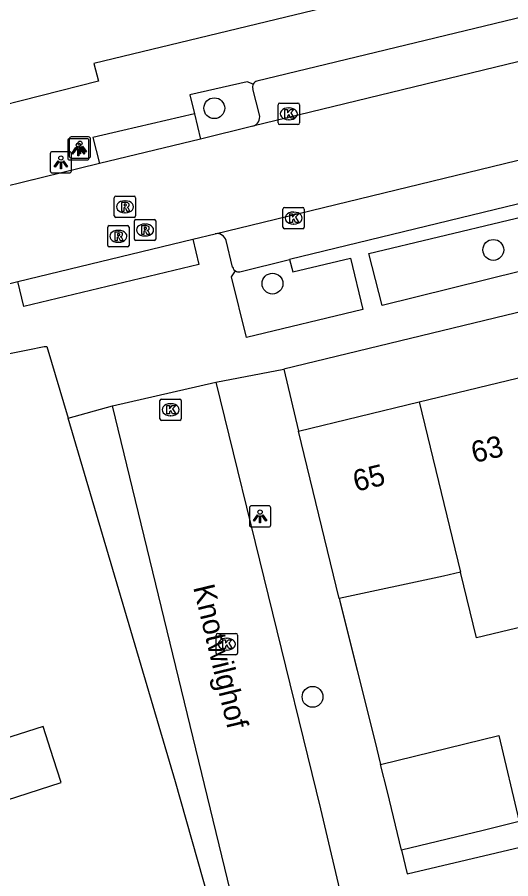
# Model space of a CAD drawing. Extents: x 159718 to 160783, y 383290 to 384030.
# Drawn here: x 160207.07 to 160230.23, y 383535.3 to 383575.74 of the extents above; entities that cross this region are included whole.
import ezdxf

# ---------------------------------------------------------------- set-up
doc = ezdxf.new("R2010")
doc.units = 0
for name, color, linetype in [('IMGEO_Boom', 7, 'Continuous'), ('IMGEO_Kolk', 7, 'Continuous'), ('IMGEO_Lichtpunt', 7, 'Continuous'), ('IMGEO_Muur', 7, 'Continuous'), ('IMGEO_Openbare_ruimte_label', 7, 'Continuous'), ('IMGEO_Pand', 7, 'Continuous'), ('IMGEO_Pand_nummerreeks', 7, 'Continuous'), ('IMGEO_Parkeervlak_open', 7, 'Continuous'), ('IMGEO_Rijbaan_lokaal_open', 7, 'Continuous'), ('IMGEO_Rioolput', 7, 'Continuous'), ('IMGEO_Voetpad_open', 7, 'Continuous')]:
    doc.layers.add(name, color=color, linetype=linetype)

msp = doc.modelspace()

# ---------------------------------------------------------------- linework, layer by layer
at = {"layer": 'IMGEO_Boom'}
for centre in [(160216.318, 383571.472), (160229.407, 383564.82), (160219.047, 383563.239), (160220.929, 383543.839)]:
    msp.add_circle(centre, 0.489, dxfattribs=at)
at = {"layer": 'IMGEO_Kolk'}
for p, q in [((160219.388, 383571.708), (160220.24, 383571.708)), ((160219.313, 383570.782), (160219.313, 383571.634)), ((160219.801, 383571.488), (160219.826, 383571.488)), ((160220.314, 383571.634), (160220.314, 383570.782)), ((160219.824, 383570.928), (160219.799, 383570.928)), ((160220.24, 383570.708), (160219.388, 383570.708)), ((160219.539, 383565.888), (160219.539, 383566.74)), ((160219.614, 383566.814), (160220.466, 383566.814)), ((160220.027, 383566.594), (160220.052, 383566.594)), ((160220.54, 383566.74), (160220.54, 383565.888)), ((160220.05, 383566.034), (160220.025, 383566.034)), ((160220.466, 383565.814), (160219.614, 383565.814)), ((160213.769, 383556.892), (160213.769, 383557.744)), ((160213.844, 383557.818), (160214.696, 383557.818)), ((160214.257, 383557.598), (160214.282, 383557.598)), ((160214.77, 383557.744), (160214.77, 383556.892)), ((160214.696, 383556.818), (160213.844, 383556.818)), ((160214.28, 383557.038), (160214.255, 383557.038)), ((160216.405, 383545.888), (160216.405, 383546.74)), ((160216.48, 383546.814), (160217.332, 383546.814)), ((160217.406, 383546.74), (160217.406, 383545.888)), ((160216.893, 383546.594), (160216.918, 383546.594)), ((160217.332, 383545.814), (160216.48, 383545.814)), ((160216.916, 383546.034), (160216.891, 383546.034))]:
    msp.add_line(p, q, dxfattribs=at)
for points in [[(160219.388, 383571.708), (160220.24, 383571.708)], [(160219.313, 383570.782), (160219.313, 383571.634)], [(160219.634, 383571.408), (160219.757, 383571.408), (160219.757, 383571.257), (160219.887, 383571.408), (160220.051, 383571.408), (160219.905, 383571.257), (160220.058, 383571.008), (160219.906, 383571.008), (160219.821, 383571.172), (160219.757, 383571.105), (160219.757, 383571.008), (160219.634, 383571.008), (160219.634, 383571.408)], [(160220.314, 383571.634), (160220.314, 383570.782)], [(160220.24, 383570.708), (160219.388, 383570.708)], [(160219.539, 383565.888), (160219.539, 383566.74)], [(160219.614, 383566.814), (160220.466, 383566.814)], [(160219.86, 383566.514), (160219.983, 383566.514), (160219.983, 383566.363), (160220.113, 383566.514), (160220.277, 383566.514), (160220.131, 383566.363), (160220.284, 383566.114), (160220.132, 383566.114), (160220.047, 383566.278), (160219.983, 383566.211), (160219.983, 383566.114), (160219.86, 383566.114), (160219.86, 383566.514)], [(160220.54, 383566.74), (160220.54, 383565.888)], [(160220.466, 383565.814), (160219.614, 383565.814)], [(160213.769, 383556.892), (160213.769, 383557.744)], [(160213.844, 383557.818), (160214.696, 383557.818)], [(160214.77, 383557.744), (160214.77, 383556.892)], [(160214.09, 383557.518), (160214.213, 383557.518), (160214.213, 383557.367), (160214.343, 383557.518), (160214.507, 383557.518), (160214.361, 383557.367), (160214.514, 383557.118), (160214.362, 383557.118), (160214.277, 383557.282), (160214.213, 383557.215), (160214.213, 383557.118), (160214.09, 383557.118), (160214.09, 383557.518)], [(160214.696, 383556.818), (160213.844, 383556.818)], [(160216.405, 383545.888), (160216.405, 383546.74)], [(160216.48, 383546.814), (160217.332, 383546.814)], [(160217.406, 383546.74), (160217.406, 383545.888)], [(160216.726, 383546.514), (160216.849, 383546.514), (160216.849, 383546.363), (160216.979, 383546.514), (160217.143, 383546.514), (160216.997, 383546.363), (160217.15, 383546.114), (160216.998, 383546.114), (160216.913, 383546.278), (160216.849, 383546.211), (160216.849, 383546.114), (160216.726, 383546.114), (160216.726, 383546.514)], [(160217.332, 383545.814), (160216.48, 383545.814)]]:
    msp.add_lwpolyline(points, dxfattribs=at)
for centre, start, end in [((160219.39, 383571.632), 91.552, 178.448), ((160219.39, 383571.632), 91.552, 178.448), ((160220.238, 383571.632), 1.552, 88.448), ((160220.238, 383571.632), 1.552, 88.448), ((160219.39, 383570.784), 181.552, 268.448), ((160219.39, 383570.784), 181.552, 268.448), ((160220.238, 383570.784), 271.552, 358.448), ((160220.238, 383570.784), 271.552, 358.448), ((160219.616, 383566.738), 91.552, 178.448), ((160219.616, 383566.738), 91.552, 178.448), ((160220.464, 383566.738), 1.552, 88.448), ((160220.464, 383566.738), 1.552, 88.448), ((160219.616, 383565.89), 181.552, 268.448), ((160219.616, 383565.89), 181.552, 268.448), ((160220.464, 383565.89), 271.552, 358.448), ((160220.464, 383565.89), 271.552, 358.448), ((160213.846, 383557.742), 91.552, 178.448), ((160213.846, 383557.742), 91.552, 178.448), ((160214.694, 383557.742), 1.552, 88.448), ((160214.694, 383557.742), 1.552, 88.448), ((160213.846, 383556.894), 181.552, 268.448), ((160213.846, 383556.894), 181.552, 268.448), ((160214.694, 383556.894), 271.552, 358.448), ((160214.694, 383556.894), 271.552, 358.448), ((160216.482, 383546.738), 91.552, 178.448), ((160216.482, 383546.738), 91.552, 178.448), ((160217.33, 383546.738), 1.552, 88.448), ((160217.33, 383546.738), 1.552, 88.448), ((160216.482, 383545.89), 181.552, 268.448), ((160216.482, 383545.89), 181.552, 268.448), ((160217.33, 383545.89), 271.552, 358.448), ((160217.33, 383545.89), 271.552, 358.448)]:
    msp.add_arc(centre, 0.0765, start, end, dxfattribs=at)
for centre, major_axis, ratio, start_param, end_param in [((160219.8, 383571.208), (-0.387, 0.002), 0.722429, 4.712389, 7.853982), ((160219.825, 383571.208), (-0.39, 0.002), 0.717154, 1.570796, 4.712389), ((160220.026, 383566.314), (-0.387, 0.002), 0.722429, 4.712389, 7.853982), ((160220.051, 383566.314), (-0.39, 0.002), 0.717154, 1.570796, 4.712389), ((160214.256, 383557.318), (-0.387, 0.002), 0.722429, 4.712389, 7.853982), ((160214.281, 383557.318), (-0.39, 0.002), 0.717154, 1.570796, 4.712389), ((160216.892, 383546.314), (-0.387, 0.002), 0.722429, 4.712389, 7.853982), ((160216.917, 383546.314), (-0.39, 0.002), 0.717154, 1.570796, 4.712389)]:
    msp.add_ellipse(centre, major_axis=major_axis, ratio=ratio, start_param=start_param, end_param=end_param, dxfattribs=at)
at = {"layer": 'IMGEO_Lichtpunt'}
for p, q in [((160210.419, 383570.127), (160209.611, 383570.127)), ((160210.419, 383570.127), (160209.611, 383570.127)), ((160209.44, 383569.945), (160209.44, 383569.138)), ((160209.44, 383569.945), (160209.44, 383569.138)), ((160209.517, 383570.032), (160209.517, 383569.225)), ((160209.517, 383570.032), (160209.517, 383569.225)), ((160210.342, 383570.04), (160209.534, 383570.04)), ((160210.342, 383570.04), (160209.534, 383570.04)), ((160210.436, 383569.138), (160210.436, 383569.945)), ((160210.436, 383569.138), (160210.436, 383569.945)), ((160210.513, 383569.225), (160210.513, 383570.032)), ((160210.513, 383569.225), (160210.513, 383570.032)), ((160208.621, 383569.337), (160208.621, 383568.53)), ((160208.621, 383569.337), (160208.621, 383568.53)), ((160209.523, 383569.432), (160208.715, 383569.432)), ((160209.523, 383569.432), (160208.715, 383569.432)), ((160209.617, 383568.53), (160209.617, 383569.337)), ((160209.617, 383568.53), (160209.617, 383569.337)), ((160209.534, 383569.044), (160210.342, 383569.044)), ((160209.534, 383569.044), (160210.342, 383569.044)), ((160209.611, 383569.131), (160210.419, 383569.131)), ((160209.611, 383569.131), (160210.419, 383569.131)), ((160208.715, 383568.436), (160209.523, 383568.436)), ((160208.715, 383568.436), (160209.523, 383568.436)), ((160217.968, 383552.715), (160217.968, 383551.908)), ((160217.968, 383552.715), (160217.968, 383551.908)), ((160218.87, 383552.81), (160218.062, 383552.81)), ((160218.87, 383552.81), (160218.062, 383552.81)), ((160218.964, 383551.908), (160218.964, 383552.715)), ((160218.964, 383551.908), (160218.964, 383552.715)), ((160218.062, 383551.814), (160218.87, 383551.814)), ((160218.062, 383551.814), (160218.87, 383551.814))]:
    msp.add_line(p, q, dxfattribs=at)
for points in [[(160209.891, 383569.696), (160209.93, 383569.668), (160209.742, 383569.406), (160209.704, 383569.433), (160209.891, 383569.696)], [(160210.103, 383569.668), (160210.141, 383569.695), (160210.328, 383569.433), (160210.289, 383569.405), (160210.103, 383569.668)], [(160209.814, 383569.609), (160209.853, 383569.581), (160209.665, 383569.319), (160209.627, 383569.346), (160209.814, 383569.609)], [(160209.916, 383569.561), (160209.963, 383569.561), (160209.963, 383569.239), (160209.916, 383569.239), (160209.916, 383569.561)], [(160209.993, 383569.648), (160210.04, 383569.648), (160210.04, 383569.326), (160209.993, 383569.326), (160209.993, 383569.648)], [(160210.026, 383569.581), (160210.064, 383569.608), (160210.251, 383569.346), (160210.212, 383569.318), (160210.026, 383569.581)], [(160208.995, 383569.001), (160209.034, 383568.973), (160208.846, 383568.711), (160208.808, 383568.738), (160208.995, 383569.001)], [(160209.097, 383568.953), (160209.144, 383568.953), (160209.144, 383568.631), (160209.097, 383568.631), (160209.097, 383568.953)], [(160209.207, 383568.973), (160209.245, 383569), (160209.432, 383568.738), (160209.393, 383568.71), (160209.207, 383568.973)], [(160218.342, 383552.379), (160218.381, 383552.351), (160218.193, 383552.089), (160218.155, 383552.116), (160218.342, 383552.379)], [(160218.444, 383552.331), (160218.491, 383552.331), (160218.491, 383552.009), (160218.444, 383552.009), (160218.444, 383552.331)], [(160218.554, 383552.351), (160218.592, 383552.378), (160218.779, 383552.116), (160218.74, 383552.088), (160218.554, 383552.351)]]:
    msp.add_lwpolyline(points, dxfattribs=at)
for centre in [(160209.939, 383569.743), (160210.016, 383569.83), (160209.12, 383569.135), (160218.467, 383552.513)]:
    msp.add_circle(centre, 0.0994, dxfattribs=at)
for centre, start, end in [((160209.611, 383570.032), 90, 180), ((160209.611, 383570.032), 90, 180), ((160210.419, 383570.032), 0, 90), ((160210.419, 383570.032), 0, 90), ((160209.534, 383569.945), 90, 180), ((160209.534, 383569.945), 90, 180), ((160210.342, 383569.945), 0, 90), ((160210.342, 383569.945), 0, 90), ((160208.715, 383569.337), 90, 180), ((160208.715, 383569.337), 90, 180), ((160209.523, 383569.337), 0, 90), ((160209.523, 383569.337), 0, 90), ((160209.534, 383569.138), 180, 270), ((160209.534, 383569.138), 180, 270), ((160209.611, 383569.225), 180, 270), ((160209.611, 383569.225), 180, 270), ((160210.342, 383569.138), 270, 0), ((160210.342, 383569.138), 270, 360), ((160210.419, 383569.225), 270, 0), ((160210.419, 383569.225), 270, 360), ((160208.715, 383568.53), 180, 270), ((160208.715, 383568.53), 180, 270), ((160209.523, 383568.53), 270, 0), ((160209.523, 383568.53), 270, 360), ((160218.062, 383552.715), 90, 180), ((160218.062, 383552.715), 90, 180), ((160218.87, 383552.715), 0, 90), ((160218.87, 383552.715), 0, 90), ((160218.062, 383551.908), 180, 270), ((160218.062, 383551.908), 180, 270), ((160218.87, 383551.908), 270, 0), ((160218.87, 383551.908), 270, 360)]:
    msp.add_arc(centre, 0.0946, start, end, dxfattribs=at)
at = {"layer": 'IMGEO_Muur'}
msp.add_lwpolyline([(160222.206, 383548.32), (160223.853, 383541.771)], dxfattribs=at)
at = {"layer": 'IMGEO_Pand'}
for points in [[(160225.932, 383557.692), (160231.433, 383559.025)], [(160220.268, 383556.319), (160225.932, 383557.692)], [(160225.932, 383557.692), (160227.871, 383549.693)], [(160222.173, 383548.452), (160220.268, 383556.319)], [(160233.373, 383551.027), (160234.348, 383547.003), (160231.853, 383546.399), (160231.626, 383547.337), (160228.619, 383546.609), (160227.871, 383549.693)], [(160227.871, 383549.693), (160227.072, 383549.499), (160222.173, 383548.452)], [(160208.779, 383540.925), (160208.288, 383542.455), (160204.166, 383541.132), (160204.656, 383539.608), (160205.013, 383538.495), (160209.135, 383539.818), (160208.779, 383540.925)], [(160224.121, 383540.671), (160229.666, 383542.021), (160230.628, 383537.987), (160228.936, 383537.573), (160225.103, 383536.646)], [(160225.103, 383536.646), (160224.443, 383539.378), (160224.121, 383540.671)]]:
    msp.add_lwpolyline(points, dxfattribs=at)
at = {"layer": 'IMGEO_Parkeervlak_open'}
for points in [[(160218.441, 383571.162), (160218.133, 383572.384)], [(160217.512, 383563.792), (160219.847, 383564.365)]]:
    msp.add_lwpolyline(points, dxfattribs=at)
for centre, radius, start, end in [((160218.393, 383572.481), 0.278, 153.8827, 200.3664), ((160217.98, 383571.068), 0.471, 288.7413, 11.5407), ((160217.461, 383564.081), 0.293, 238.0454, 279.9773)]:
    msp.add_arc(centre, radius, start, end, dxfattribs=at)
at = {"layer": 'IMGEO_Rijbaan_lokaal_open'}
for points in [[(160248.382, 383582.689), (160210.673, 383573.568), (160210.886, 383572.735), (160205.458, 383571.364), (160180.862, 383565.396)], [(160245.305, 383579.284), (160218.32, 383572.745)], [(160230.557, 383573.643), (160218.131, 383570.622)], [(160218.144, 383572.603), (160217.858, 383572.713), (160215.17, 383572.106), (160215.388, 383571.208)], [(160215.388, 383571.208), (160212.021, 383570.42), (160210.627, 383570.094), (160210.926, 383568.88)], [(160218.131, 383570.622), (160215.675, 383570.025)], [(160215.675, 383570.025), (160210.926, 383568.88)], [(160216.362, 383565.576), (160231.611, 383569.287)], [(160210.926, 383568.88), (160204.681, 383567.343), (160201.624, 383566.584)], [(160207.107, 383563.332), (160215.31, 383565.33)], [(160215.31, 383565.33), (160216.362, 383565.576)], [(160183.659, 383557.645), (160191.368, 383559.522), (160205.902, 383563.034), (160207.107, 383563.332)], [(160211.542, 383557.498), (160216.391, 383558.613)], [(160216.391, 383558.613), (160221.303, 383538.588), (160223.528, 383529.146)], [(160221.586, 383514.545), (160221.949, 383514.678), (160211.542, 383557.498)]]:
    msp.add_lwpolyline(points, dxfattribs=at)
msp.add_arc((160218.39, 383572.478), 0.276, 104.7302, 153.0642, dxfattribs=at)
at = {"layer": 'IMGEO_Rioolput'}
for p, q in [((160211.627, 383566.419), (160211.627, 383567.271)), ((160211.702, 383567.345), (160212.554, 383567.345)), ((160212.628, 383567.271), (160212.628, 383566.419)), ((160212.115, 383567.125), (160212.14, 383567.125)), ((160212.138, 383566.565), (160212.113, 383566.565)), ((160212.554, 383566.345), (160211.702, 383566.345)), ((160212.57, 383565.329), (160212.57, 383566.181)), ((160212.645, 383566.255), (160213.497, 383566.255)), ((160213.058, 383566.035), (160213.083, 383566.035)), ((160213.571, 383566.181), (160213.571, 383565.329)), ((160211.318, 383565.033), (160211.318, 383565.885)), ((160211.393, 383565.959), (160212.245, 383565.959)), ((160211.806, 383565.739), (160211.831, 383565.739)), ((160212.319, 383565.885), (160212.319, 383565.033)), ((160213.497, 383565.255), (160212.645, 383565.255)), ((160213.081, 383565.475), (160213.056, 383565.475)), ((160212.245, 383564.959), (160211.393, 383564.959)), ((160211.829, 383565.179), (160211.804, 383565.179))]:
    msp.add_line(p, q, dxfattribs=at)
for points in [[(160211.627, 383566.419), (160211.627, 383567.271)], [(160211.702, 383567.345), (160212.554, 383567.345)], [(160212.628, 383567.271), (160212.628, 383566.419)], [(160212.216, 383567.043), (160211.964, 383567.045), (160211.964, 383566.645)], [(160212.142, 383566.964), (160212.088, 383566.964), (160212.088, 383566.883)], [(160212.088, 383566.883), (160212.14, 383566.883)], [(160211.964, 383566.645), (160212.088, 383566.645), (160212.088, 383566.807), (160212.099, 383566.807)], [(160212.146, 383566.778), (160212.217, 383566.645), (160212.357, 383566.645), (160212.292, 383566.771)], [(160212.554, 383566.345), (160211.702, 383566.345)], [(160212.57, 383565.329), (160212.57, 383566.181)], [(160212.645, 383566.255), (160213.497, 383566.255)], [(160213.571, 383566.181), (160213.571, 383565.329)], [(160211.318, 383565.033), (160211.318, 383565.885)], [(160211.393, 383565.959), (160212.245, 383565.959)], [(160211.907, 383565.657), (160211.655, 383565.659), (160211.655, 383565.259)], [(160212.319, 383565.885), (160212.319, 383565.033)], [(160213.159, 383565.953), (160212.907, 383565.955), (160212.907, 383565.555)], [(160212.907, 383565.555), (160213.031, 383565.555), (160213.031, 383565.717), (160213.042, 383565.717)], [(160213.085, 383565.874), (160213.031, 383565.874), (160213.031, 383565.793)], [(160213.031, 383565.793), (160213.083, 383565.793)], [(160213.089, 383565.688), (160213.16, 383565.555), (160213.3, 383565.555), (160213.235, 383565.681)], [(160211.655, 383565.259), (160211.779, 383565.259), (160211.779, 383565.421), (160211.79, 383565.421)], [(160211.833, 383565.578), (160211.779, 383565.578), (160211.779, 383565.497)], [(160211.779, 383565.497), (160211.831, 383565.497)], [(160211.837, 383565.392), (160211.908, 383565.259), (160212.048, 383565.259), (160211.983, 383565.385)], [(160213.497, 383565.255), (160212.645, 383565.255)], [(160212.245, 383564.959), (160211.393, 383564.959)]]:
    msp.add_lwpolyline(points, dxfattribs=at)
for centre, radius, start, end in [((160211.704, 383567.269), 0.0765, 91.552, 178.448), ((160211.704, 383567.269), 0.0765, 91.552, 178.448), ((160212.552, 383567.269), 0.0765, 1.552, 88.448), ((160212.552, 383567.269), 0.0765, 1.552, 88.448), ((160212.124, 383567.072), 0.19, 274.7715, 282.9687), ((160212.148, 383566.868), 0.0964, 77.0061, 93.1865), ((160212.162, 383566.925), 0.0378, 276.6634, 79.6772), ((160212.215, 383566.933), 0.109, 350.3612, 89.416), ((160212.213, 383566.933), 0.112, 277.5842, 350.9817), ((160212.098, 383566.754), 0.0533, 26.0293, 88.6989), ((160212.197, 383566.718), 0.108, 29.5134, 73.7905), ((160211.704, 383566.421), 0.0765, 181.552, 268.448), ((160211.704, 383566.421), 0.0765, 181.552, 268.448), ((160212.552, 383566.421), 0.0765, 271.552, 358.448), ((160212.552, 383566.421), 0.0765, 271.552, 358.448), ((160212.647, 383566.179), 0.0765, 91.552, 178.448), ((160212.647, 383566.179), 0.0765, 91.552, 178.448), ((160213.495, 383566.179), 0.0765, 1.552, 88.448), ((160213.495, 383566.179), 0.0765, 1.552, 88.448), ((160211.395, 383565.883), 0.0765, 91.552, 178.448), ((160211.395, 383565.883), 0.0765, 91.552, 178.448), ((160211.906, 383565.547), 0.109, 350.3612, 89.416), ((160212.243, 383565.883), 0.0765, 1.552, 88.448), ((160212.243, 383565.883), 0.0765, 1.552, 88.448), ((160213.041, 383565.664), 0.0533, 26.0293, 88.6989), ((160213.067, 383565.982), 0.19, 274.7715, 282.9687), ((160213.091, 383565.778), 0.0964, 77.0061, 93.1865), ((160213.105, 383565.835), 0.0378, 276.6634, 79.6772), ((160213.158, 383565.843), 0.109, 350.3612, 89.416), ((160213.156, 383565.843), 0.112, 277.5842, 350.9817), ((160213.14, 383565.628), 0.108, 29.5134, 73.7905), ((160211.789, 383565.368), 0.0533, 26.0293, 88.6989), ((160211.815, 383565.686), 0.19, 274.7715, 282.9687), ((160211.839, 383565.482), 0.0964, 77.0061, 93.1865), ((160211.853, 383565.539), 0.0378, 276.6634, 79.6772), ((160211.904, 383565.547), 0.112, 277.5842, 350.9817), ((160211.888, 383565.332), 0.108, 29.5134, 73.7905), ((160212.647, 383565.331), 0.0765, 181.552, 268.448), ((160212.647, 383565.331), 0.0765, 181.552, 268.448), ((160213.495, 383565.331), 0.0765, 271.552, 358.448), ((160213.495, 383565.331), 0.0765, 271.552, 358.448), ((160211.395, 383565.035), 0.0765, 181.552, 268.448), ((160211.395, 383565.035), 0.0765, 181.552, 268.448), ((160212.243, 383565.035), 0.0765, 271.552, 358.448), ((160212.243, 383565.035), 0.0765, 271.552, 358.448)]:
    msp.add_arc(centre, radius, start, end, dxfattribs=at)
for centre, major_axis, ratio, start_param, end_param in [((160212.114, 383566.845), (-0.387, 0.002), 0.722429, 4.712389, 7.853982), ((160212.139, 383566.845), (-0.39, 0.002), 0.717154, 1.570796, 4.712389), ((160213.057, 383565.755), (-0.387, 0.002), 0.722429, 4.712389, 7.853982), ((160213.082, 383565.755), (-0.39, 0.002), 0.717154, 1.570796, 4.712389), ((160211.805, 383565.459), (-0.387, 0.002), 0.722429, 4.712389, 7.853982), ((160211.83, 383565.459), (-0.39, 0.002), 0.717154, 1.570796, 4.712389)]:
    msp.add_ellipse(centre, major_axis=major_axis, ratio=ratio, start_param=start_param, end_param=end_param, dxfattribs=at)
at = {"layer": 'IMGEO_Voetpad_open'}
for points in [[(160258.339, 383571.813), (160253.089, 383570.307), (160253.749, 383567.499), (160219.583, 383559.225)], [(160249.752, 383571.635), (160219.847, 383564.365)], [(160215.388, 383571.208), (160215.675, 383570.025)], [(160223.565, 383564.645), (160233.368, 383567.006), (160233.976, 383564.631), (160224.187, 383562.207), (160223.565, 383564.645)], [(160215.31, 383565.33), (160215.594, 383564.134), (160207.385, 383562.159), (160207.107, 383563.332)], [(160217.178, 383564.01), (160216.875, 383565.262)], [(160219.847, 383564.365), (160220.01, 383563.792), (160222.706, 383564.436), (160223.281, 383562.017), (160217.832, 383560.703), (160217.125, 383563.557), (160217.306, 383563.832)], [(160202.083, 383558.655), (160206.481, 383559.908), (160207.569, 383560.131), (160208.331, 383560.287), (160208.467, 383560.285), (160209.46, 383556.921)], [(160216.391, 383558.613), (160219.583, 383559.225)], [(160219.583, 383559.225), (160220.268, 383556.319)], [(160209.46, 383556.921), (160211.542, 383557.498)], [(160221.586, 383514.545), (160221.02, 383516.821), (160214.5, 383539.845), (160209.46, 383556.921)], [(160222.173, 383548.452), (160223.853, 383541.771), (160224.121, 383540.671)], [(160225.103, 383536.646), (160225.36, 383535.533), (160236.232, 383538.092), (160242.449, 383512.59)]]:
    msp.add_lwpolyline(points, dxfattribs=at)
for centre, radius, start, end in [((160216.447, 383565.139), 0.445, 15.9884, 101.0712), ((160217.461, 383564.079), 0.292, 193.6354, 237.8045)]:
    msp.add_arc(centre, radius, start, end, dxfattribs=at)

# ---------------------------------------------------------------- texts
at = {"layer": 'IMGEO_Openbare_ruimte_label'}
msp.add_text('Knotwilghof', height=1, rotation=283.6472, dxfattribs=at).set_placement((160215.323, 383548.989))
at = {"layer": 'IMGEO_Pand_nummerreeks'}
for s, p in [('63', (160228.509, 383554.81)), ('65', (160222.961, 383553.463))]:
    msp.add_text(s, height=1, rotation=13.6536, dxfattribs=at).set_placement(p)

doc.saveas('drawing.dxf')
